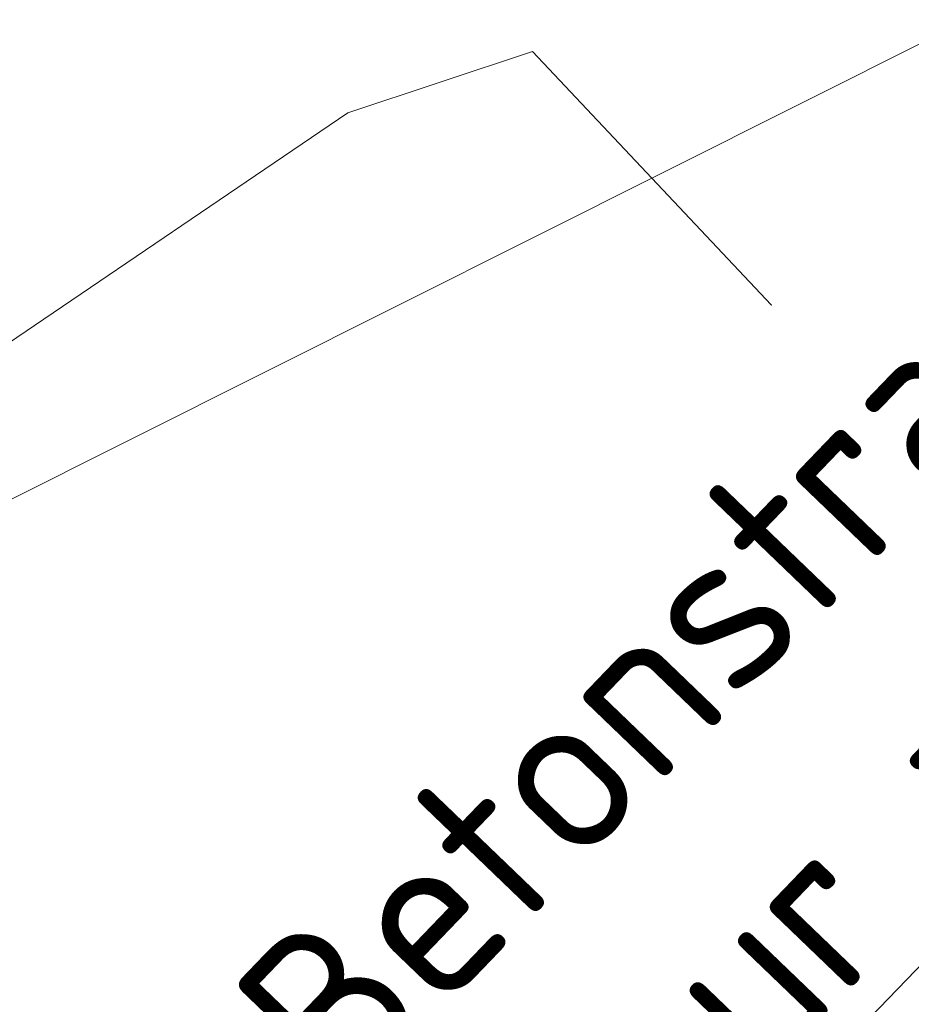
# Model space of a CAD drawing. Header units: metres. Extents: x 163543 to 168130, y 402678 to 405437.
# Tile 654 of 1056: x 165498.4 to 165501.06, y 403932.77 to 403935.71. Entities that reach past the tile are written whole.
import ezdxf
from ezdxf import colors
from ezdxf.entities.mleader import LeaderData, LeaderLine
from ezdxf.math import Vec2, Vec3

# ---------------------------------------------------------------- set-up
doc = ezdxf.new("R2010")
doc.units = ezdxf.units.M
for name, color, linetype, lineweight in [('X-CA190022.004-UO-BGT_Ondergrond$0$GE_504_WTDWaterloop_sloot_Vlak_GEM', 253, 'Continuous', 9), ('X-CA190022.004-UO-BGT_Ondergrond$0$GE_541_OWTOever_slootkant_Vlak_GEM', 253, 'Continuous', 9), ('X-CA190022.004-UO-KAD_Percelen$0$B-WE-KG-GRENS_PERCEEL-GV', 150, 'Continuous', 9), ('X-CA190022.004-UO-TXT_Tekst 1op200$0$X-XX-AL-T25- LEADER BOVENGRONDSE INFRA', 7, 'Continuous', 25)]:
    doc.layers.add(name, color=color, linetype=linetype, lineweight=lineweight)
doc.styles.add('X-CA190022.004-UO-TXT_Tekst 1op200$0$NLCS-ISO-M200-T25', font='NLCS-ISO.ttf', dxfattribs={"height": 0.5})

msp = doc.modelspace()

# ---------------------------------------------------------------- linework, layer by layer
at = {"layer": 'X-CA190022.004-UO-BGT_Ondergrond$0$GE_504_WTDWaterloop_sloot_Vlak_GEM', "flags": 128}
msp.add_lwpolyline([(165394.37, 403883.117), (165410.855, 403890.87), (165432.998, 403901.193), (165448.153, 403908.51), (165467.316, 403918.285), (165493.188, 403930.978), (165497.688, 403934.283), (165499.377, 403935.428), (165499.928, 403935.611), (165500.722, 403934.769), (165500.495, 403934.327), (165499.733, 403932.417), (165498.172, 403930.507), (165492.915, 403926.449), (165471.659, 403915.411), (165458.016, 403909.344), (165447.554, 403904.256), (165428.723, 403894.968), (165416.964, 403889.751), (165411.186, 403887.025), (165399.808, 403881.291)], dxfattribs=at)
at = {"layer": 'X-CA190022.004-UO-BGT_Ondergrond$0$GE_541_OWTOever_slootkant_Vlak_GEM', "flags": 128}
msp.add_lwpolyline([(165399.808, 403881.291), (165411.186, 403887.025), (165416.964, 403889.751), (165428.723, 403894.968), (165447.554, 403904.256), (165458.016, 403909.344), (165471.659, 403915.411), (165492.915, 403926.449), (165498.172, 403930.507), (165499.733, 403932.417), (165500.495, 403934.327), (165500.722, 403934.769), (165499.928, 403935.611), (165499.377, 403935.428), (165497.688, 403934.283), (165493.188, 403930.978), (165467.316, 403918.285), (165448.153, 403908.51), (165432.998, 403901.193), (165410.855, 403890.87), (165394.37, 403883.117)], dxfattribs=at)
at = {"layer": 'X-CA190022.004-UO-KAD_Percelen$0$B-WE-KG-GRENS_PERCEEL-GV', "flags": 128}
msp.add_lwpolyline([(165196.7, 403790), (165276.2, 403826.7), (165276.248, 403824.924), (165276.3, 403823), (165372.327, 403871.117), (165507.8, 403939), (165504.3, 403942.15), (165497.079, 403937.449), (165489.46, 403932.49), (165323.1, 403852.205), (165220.21, 403802.55), (165215.14, 403802.41), (165211.94, 403806.63), (165196.73, 403847.93)], dxfattribs=at)
msp.add_lwpolyline([(165513.006, 403935.006), (165507.8, 403939), (165372.327, 403871.117), (165504.764, 403934.187), (165505.996, 403931.629)], close=True, dxfattribs=at)

# ---------------------------------------------------------------- next in the draw order: leaders
at = {"layer": 'X-CA190022.004-UO-TXT_Tekst 1op200$0$X-XX-AL-T25- LEADER BOVENGRONDSE INFRA'}
ml = msp.add_multileader_mtext('Standard', dxfattribs=at)
ml.set_content('Betonstraatstenen\\PKleur antraciet', color=256, style='X-CA190022.004-UO-TXT_Tekst 1op200$0$NLCS-ISO-M200-T25')
ml.set_leader_properties(color=256, linetype='ByLayer', lineweight=-1)
ml.build(insert=Vec2(0, 0))
ml.multileader.update_dxf_attribs({"text_left_attachment_type": 5, "text_right_attachment_type": 5, "dogleg_length": 0.5, "arrow_head_size": 0.5})
ctx = ml.context
ctx.base_point, ctx.char_height, ctx.arrow_head_size, ctx.landing_gap_size, ctx.plane_origin, ctx.plane_x_axis, ctx.plane_y_axis = Vec3(165499.9145, 403931.6677), 0.5, 0.5, 0.18, Vec3(165489.1229, 403928.1948), Vec3(0.692919, 0.721016), Vec3(-0.721016, 0.692919)
ctx.left_attachment, ctx.right_attachment = 5, 5
notes = []
notes.append((ctx, [(1, (1, 1, 0), (165504.4254, 403936.3616), (-0.692919, -0.721016), 0.5, [(1, [(165517.1285, 403937.503), (165511.6841, 403940.5303)], 0, [])])]))
ctx.mtext.insert, ctx.mtext.text_direction, ctx.mtext.rotation, ctx.mtext.width, ctx.mtext.flow_direction = Vec3(165499.0057, 403932.7907), Vec3(0.692919, 0.721016), 0.805267, 8.372418, 5
ctx.mtext.has_bg_fill, ctx.mtext.bg_color, ctx.mtext.bg_scale_factor, ctx.mtext.bg_transparency, ctx.mtext.use_window_bg_color = 1, -1027028792, 1.5, 0, 1
for ctx, leaders in notes:
    for number, flags, end, landing, length, lines in leaders:
        leader = LeaderData()
        leader.index, (leader.has_last_leader_line, leader.has_dogleg_vector, leader.attachment_direction) = number, flags
        leader.last_leader_point, leader.dogleg_vector, leader.dogleg_length = Vec3(end), Vec3(landing), length
        for number, points, colour, breaks in lines:
            line = LeaderLine()
            line.index, line.vertices, line.color, line.breaks = number, Vec3.list(points), colors.encode_raw_color(colour), breaks
            leader.lines.append(line)
        ctx.leaders.append(leader)

doc.saveas('drawing.dxf')
